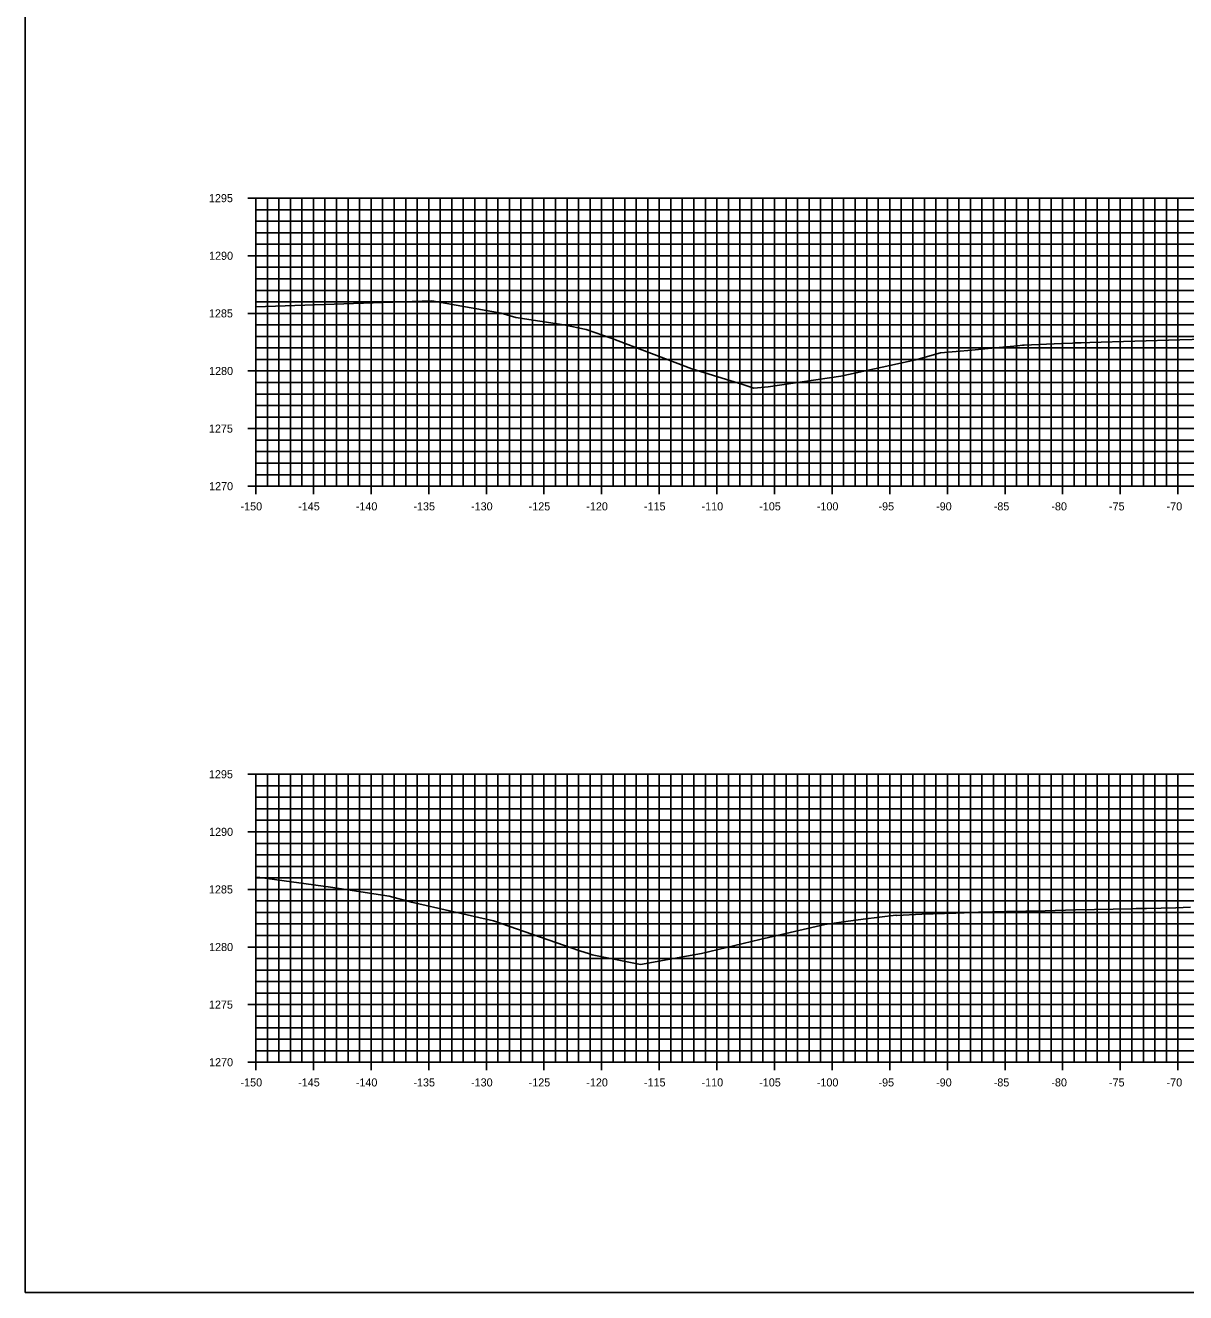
# Model space of a CAD drawing. Extents: x 674939 to 678919, y 750652 to 765176.
# Drawn here: x 678578.5 to 678679.2, y 758972.6 to 759082.6 of the extents above; entities that cross this region are included whole.
import ezdxf

# ---------------------------------------------------------------- set-up
doc = ezdxf.new("R2010")
doc.units = 0
for name, color, linetype in [('R_Axis', 7, 'Continuous'), ('R_Axis Annot', 7, 'Continuous'), ('R_Exist Surface', 7, 'Continuous'), ('R_Grid', 7, 'Continuous'), ('R_No Plot', 7, 'Continuous')]:
    doc.layers.add(name, color=color, linetype=linetype)

msp = doc.modelspace()

# ---------------------------------------------------------------- linework, layer by layer
at = {"layer": 'R_Axis'}
for p, q in [((678597.83, 759067.55), (678599.23, 759067.55)), ((678598.53, 759042.55), (678598.53, 759067.55)), ((678598.53, 759066.55), (678598.88, 759066.55)), ((678598.53, 759065.55), (678598.88, 759065.55)), ((678598.53, 759064.55), (678598.88, 759064.55)), ((678598.53, 759063.55), (678598.88, 759063.55)), ((678597.83, 759062.55), (678599.23, 759062.55)), ((678598.53, 759061.55), (678598.88, 759061.55)), ((678598.53, 759060.55), (678598.88, 759060.55)), ((678598.53, 759059.55), (678598.88, 759059.55)), ((678598.53, 759058.55), (678598.88, 759058.55)), ((678597.83, 759057.55), (678599.23, 759057.55)), ((678598.53, 759056.55), (678598.88, 759056.55)), ((678598.53, 759055.55), (678598.88, 759055.55)), ((678598.53, 759054.55), (678598.88, 759054.55)), ((678598.53, 759053.55), (678598.88, 759053.55)), ((678597.83, 759052.55), (678599.23, 759052.55)), ((678598.53, 759051.55), (678598.88, 759051.55)), ((678598.53, 759050.55), (678598.88, 759050.55)), ((678598.53, 759049.55), (678598.88, 759049.55)), ((678598.53, 759048.55), (678598.88, 759048.55)), ((678597.83, 759047.55), (678599.23, 759047.55)), ((678598.53, 759046.55), (678598.88, 759046.55)), ((678598.53, 759045.55), (678598.88, 759045.55)), ((678598.53, 759044.55), (678598.88, 759044.55)), ((678598.53, 759043.55), (678598.88, 759043.55)), ((678598.53, 759041.85), (678598.53, 759043.25)), ((678603.53, 759041.85), (678603.53, 759043.25)), ((678608.53, 759041.85), (678608.53, 759043.25)), ((678613.53, 759041.85), (678613.53, 759043.25)), ((678618.53, 759041.85), (678618.53, 759043.25)), ((678623.53, 759041.85), (678623.53, 759043.25)), ((678628.53, 759041.85), (678628.53, 759043.25)), ((678633.53, 759041.85), (678633.53, 759043.25)), ((678638.53, 759041.85), (678638.53, 759043.25)), ((678643.53, 759041.85), (678643.53, 759043.25)), ((678648.53, 759041.85), (678648.53, 759043.25)), ((678653.53, 759041.85), (678653.53, 759043.25)), ((678658.53, 759041.85), (678658.53, 759043.25)), ((678663.53, 759041.85), (678663.53, 759043.25)), ((678668.53, 759041.85), (678668.53, 759043.25)), ((678673.53, 759041.85), (678673.53, 759043.25)), ((678678.53, 759041.85), (678678.53, 759043.25)), ((678597.83, 759042.55), (678599.23, 759042.55)), ((678598.53, 759042.55), (678898.53, 759042.55)), ((678597.83, 759017.55), (678599.23, 759017.55)), ((678598.53, 758992.55), (678598.53, 759017.55)), ((678598.53, 759016.55), (678598.88, 759016.55)), ((678598.53, 759015.55), (678598.88, 759015.55)), ((678598.53, 759014.55), (678598.88, 759014.55)), ((678598.53, 759013.55), (678598.88, 759013.55)), ((678597.83, 759012.55), (678599.23, 759012.55)), ((678598.53, 759011.55), (678598.88, 759011.55)), ((678598.53, 759010.55), (678598.88, 759010.55)), ((678598.53, 759009.55), (678598.88, 759009.55)), ((678598.53, 759008.55), (678598.88, 759008.55)), ((678597.83, 759007.55), (678599.23, 759007.55)), ((678598.53, 759006.55), (678598.88, 759006.55)), ((678598.53, 759005.55), (678598.88, 759005.55)), ((678598.53, 759004.55), (678598.88, 759004.55)), ((678598.53, 759003.55), (678598.88, 759003.55)), ((678597.83, 759002.55), (678599.23, 759002.55)), ((678598.53, 759001.55), (678598.88, 759001.55)), ((678598.53, 759000.55), (678598.88, 759000.55)), ((678598.53, 758999.55), (678598.88, 758999.55)), ((678598.53, 758998.55), (678598.88, 758998.55)), ((678597.83, 758997.55), (678599.23, 758997.55)), ((678598.53, 758996.55), (678598.88, 758996.55)), ((678598.53, 758995.55), (678598.88, 758995.55)), ((678598.53, 758994.55), (678598.88, 758994.55)), ((678598.53, 758993.55), (678598.88, 758993.55)), ((678597.83, 758992.55), (678599.23, 758992.55)), ((678598.53, 758991.85), (678598.53, 758993.25)), ((678598.53, 758992.55), (678898.53, 758992.55)), ((678603.53, 758991.85), (678603.53, 758993.25)), ((678608.53, 758991.85), (678608.53, 758993.25)), ((678613.53, 758991.85), (678613.53, 758993.25)), ((678618.53, 758991.85), (678618.53, 758993.25)), ((678623.53, 758991.85), (678623.53, 758993.25)), ((678628.53, 758991.85), (678628.53, 758993.25)), ((678633.53, 758991.85), (678633.53, 758993.25)), ((678638.53, 758991.85), (678638.53, 758993.25)), ((678643.53, 758991.85), (678643.53, 758993.25)), ((678648.53, 758991.85), (678648.53, 758993.25)), ((678653.53, 758991.85), (678653.53, 758993.25)), ((678658.53, 758991.85), (678658.53, 758993.25)), ((678663.53, 758991.85), (678663.53, 758993.25)), ((678668.53, 758991.85), (678668.53, 758993.25)), ((678673.53, 758991.85), (678673.53, 758993.25)), ((678678.53, 758991.85), (678678.53, 758993.25))]:
    msp.add_line(p, q, dxfattribs=at)
at = {"layer": 'R_Exist Surface'}
for points in [[(678598.53, 759058.12), (678613.79, 759058.63), (678619.81, 759057.57), (678621.1, 759057.19), (678625.24, 759056.57), (678627.19, 759056.14), (678629.35, 759055.39), (678636.35, 759052.73), (678640.77, 759051.37), (678641.75, 759051.05), (678642.97, 759051.18), (678649.27, 759052.09), (678655.8, 759053.53), (678657.94, 759054.12), (678660.66, 759054.37), (678662.08, 759054.51), (678664.62, 759054.74), (678665.05, 759054.78), (678665.18, 759054.79), (678668.44, 759054.93), (678669.37, 759054.96), (678669.62, 759054.98), (678670.02, 759054.99), (678670.15, 759055), (678670.9, 759055.03), (678678.71, 759055.25), (678681.89, 759055.35)], [(678598.53, 759008.62), (678598.88, 759008.58), (678605, 759007.75), (678610.1, 759006.97), (678612.04, 759006.44), (678619.16, 759004.83), (678626.63, 759002.21), (678627.47, 759001.97), (678627.7, 759001.88), (678631.9, 759001.04), (678635.88, 759001.75), (678637.19, 759001.99), (678642.26, 759003.2), (678647.91, 759004.51), (678649.73, 759004.76), (678651.22, 759004.96), (678654.05, 759005.31), (678654.14, 759005.3), (678656.3, 759005.39), (678659.27, 759005.5), (678659.99, 759005.53), (678660.47, 759005.55), (678661.24, 759005.58), (678663.66, 759005.63), (678667.02, 759005.7), (678669.64, 759005.77), (678674.57, 759005.88), (678674.91, 759005.89), (678675.81, 759005.9), (678678.34, 759005.96), (678679.63, 759006)]]:
    msp.add_lwpolyline(points, dxfattribs=at)
at = {"layer": 'R_Grid'}
for p, q in [((678598.53, 759067.55), (678898.53, 759067.55)), ((678598.53, 759042.55), (678598.53, 759067.55)), ((678599.53, 759042.55), (678599.53, 759067.55)), ((678600.53, 759042.55), (678600.53, 759067.55)), ((678601.53, 759042.55), (678601.53, 759067.55)), ((678602.53, 759042.55), (678602.53, 759067.55)), ((678603.53, 759042.55), (678603.53, 759067.55)), ((678604.53, 759042.55), (678604.53, 759067.55)), ((678605.53, 759042.55), (678605.53, 759067.55)), ((678606.53, 759042.55), (678606.53, 759067.55)), ((678607.53, 759042.55), (678607.53, 759067.55)), ((678608.53, 759042.55), (678608.53, 759067.55)), ((678609.53, 759042.55), (678609.53, 759067.55)), ((678610.53, 759042.55), (678610.53, 759067.55)), ((678611.53, 759042.55), (678611.53, 759067.55)), ((678612.53, 759042.55), (678612.53, 759067.55)), ((678613.53, 759042.55), (678613.53, 759067.55)), ((678614.53, 759042.55), (678614.53, 759067.55)), ((678615.53, 759042.55), (678615.53, 759067.55)), ((678616.53, 759042.55), (678616.53, 759067.55)), ((678617.53, 759042.55), (678617.53, 759067.55)), ((678618.53, 759042.55), (678618.53, 759067.55)), ((678619.53, 759042.55), (678619.53, 759067.55)), ((678620.53, 759042.55), (678620.53, 759067.55)), ((678621.53, 759042.55), (678621.53, 759067.55)), ((678622.53, 759042.55), (678622.53, 759067.55)), ((678623.53, 759042.55), (678623.53, 759067.55)), ((678624.53, 759042.55), (678624.53, 759067.55)), ((678625.53, 759042.55), (678625.53, 759067.55)), ((678626.53, 759042.55), (678626.53, 759067.55)), ((678627.53, 759042.55), (678627.53, 759067.55)), ((678628.53, 759042.55), (678628.53, 759067.55)), ((678629.53, 759042.55), (678629.53, 759067.55)), ((678630.53, 759042.55), (678630.53, 759067.55)), ((678631.53, 759042.55), (678631.53, 759067.55)), ((678632.53, 759042.55), (678632.53, 759067.55)), ((678633.53, 759042.55), (678633.53, 759067.55)), ((678634.53, 759042.55), (678634.53, 759067.55)), ((678635.53, 759042.55), (678635.53, 759067.55)), ((678636.53, 759042.55), (678636.53, 759067.55)), ((678637.53, 759042.55), (678637.53, 759067.55)), ((678638.53, 759042.55), (678638.53, 759067.55)), ((678639.53, 759042.55), (678639.53, 759067.55)), ((678640.53, 759042.55), (678640.53, 759067.55)), ((678641.53, 759042.55), (678641.53, 759067.55)), ((678642.53, 759042.55), (678642.53, 759067.55)), ((678643.53, 759042.55), (678643.53, 759067.55)), ((678644.53, 759042.55), (678644.53, 759067.55)), ((678645.53, 759042.55), (678645.53, 759067.55)), ((678646.53, 759042.55), (678646.53, 759067.55)), ((678647.53, 759042.55), (678647.53, 759067.55)), ((678648.53, 759042.55), (678648.53, 759067.55)), ((678649.53, 759042.55), (678649.53, 759067.55)), ((678650.53, 759042.55), (678650.53, 759067.55)), ((678651.53, 759042.55), (678651.53, 759067.55)), ((678652.53, 759042.55), (678652.53, 759067.55)), ((678653.53, 759042.55), (678653.53, 759067.55)), ((678654.53, 759042.55), (678654.53, 759067.55)), ((678655.53, 759042.55), (678655.53, 759067.55)), ((678656.53, 759042.55), (678656.53, 759067.55)), ((678657.53, 759042.55), (678657.53, 759067.55)), ((678658.53, 759042.55), (678658.53, 759067.55)), ((678659.53, 759042.55), (678659.53, 759067.55)), ((678660.53, 759042.55), (678660.53, 759067.55)), ((678661.53, 759042.55), (678661.53, 759067.55)), ((678662.53, 759042.55), (678662.53, 759067.55)), ((678663.53, 759042.55), (678663.53, 759067.55)), ((678664.53, 759042.55), (678664.53, 759067.55)), ((678665.53, 759042.55), (678665.53, 759067.55)), ((678666.53, 759042.55), (678666.53, 759067.55)), ((678667.53, 759042.55), (678667.53, 759067.55)), ((678668.53, 759042.55), (678668.53, 759067.55)), ((678669.53, 759042.55), (678669.53, 759067.55)), ((678670.53, 759042.55), (678670.53, 759067.55)), ((678671.53, 759042.55), (678671.53, 759067.55)), ((678672.53, 759042.55), (678672.53, 759067.55)), ((678673.53, 759042.55), (678673.53, 759067.55)), ((678674.53, 759042.55), (678674.53, 759067.55)), ((678675.53, 759042.55), (678675.53, 759067.55)), ((678676.53, 759042.55), (678676.53, 759067.55)), ((678677.53, 759042.55), (678677.53, 759067.55)), ((678678.53, 759042.55), (678678.53, 759067.55)), ((678598.53, 759066.55), (678898.53, 759066.55)), ((678598.53, 759065.55), (678898.53, 759065.55)), ((678598.53, 759064.55), (678898.53, 759064.55)), ((678598.53, 759063.55), (678898.53, 759063.55)), ((678598.53, 759062.55), (678898.53, 759062.55)), ((678598.53, 759061.55), (678898.53, 759061.55)), ((678598.53, 759060.55), (678898.53, 759060.55)), ((678598.53, 759059.55), (678898.53, 759059.55)), ((678598.53, 759058.55), (678898.53, 759058.55)), ((678598.53, 759057.55), (678898.53, 759057.55)), ((678598.53, 759056.55), (678898.53, 759056.55)), ((678598.53, 759055.55), (678898.53, 759055.55)), ((678598.53, 759054.55), (678898.53, 759054.55)), ((678598.53, 759053.55), (678898.53, 759053.55)), ((678598.53, 759052.55), (678898.53, 759052.55)), ((678598.53, 759051.55), (678898.53, 759051.55)), ((678598.53, 759050.55), (678898.53, 759050.55)), ((678598.53, 759049.55), (678898.53, 759049.55)), ((678598.53, 759048.55), (678898.53, 759048.55)), ((678598.53, 759047.55), (678898.53, 759047.55)), ((678598.53, 759046.55), (678898.53, 759046.55)), ((678598.53, 759045.55), (678898.53, 759045.55)), ((678598.53, 759044.55), (678898.53, 759044.55)), ((678598.53, 759043.55), (678898.53, 759043.55)), ((678598.53, 759042.55), (678898.53, 759042.55)), ((678598.53, 759017.55), (678898.53, 759017.55)), ((678598.53, 758992.55), (678598.53, 759017.55)), ((678598.53, 759016.55), (678898.53, 759016.55)), ((678599.53, 758992.55), (678599.53, 759017.55)), ((678600.53, 758992.55), (678600.53, 759017.55)), ((678601.53, 758992.55), (678601.53, 759017.55)), ((678602.53, 758992.55), (678602.53, 759017.55)), ((678603.53, 758992.55), (678603.53, 759017.55)), ((678604.53, 758992.55), (678604.53, 759017.55)), ((678605.53, 758992.55), (678605.53, 759017.55)), ((678606.53, 758992.55), (678606.53, 759017.55)), ((678607.53, 758992.55), (678607.53, 759017.55)), ((678608.53, 758992.55), (678608.53, 759017.55)), ((678609.53, 758992.55), (678609.53, 759017.55)), ((678610.53, 758992.55), (678610.53, 759017.55)), ((678611.53, 758992.55), (678611.53, 759017.55)), ((678612.53, 758992.55), (678612.53, 759017.55)), ((678613.53, 758992.55), (678613.53, 759017.55)), ((678614.53, 758992.55), (678614.53, 759017.55)), ((678615.53, 758992.55), (678615.53, 759017.55)), ((678616.53, 758992.55), (678616.53, 759017.55)), ((678617.53, 758992.55), (678617.53, 759017.55)), ((678618.53, 758992.55), (678618.53, 759017.55)), ((678619.53, 758992.55), (678619.53, 759017.55)), ((678620.53, 758992.55), (678620.53, 759017.55)), ((678621.53, 758992.55), (678621.53, 759017.55)), ((678622.53, 758992.55), (678622.53, 759017.55)), ((678623.53, 758992.55), (678623.53, 759017.55)), ((678624.53, 758992.55), (678624.53, 759017.55)), ((678625.53, 758992.55), (678625.53, 759017.55)), ((678626.53, 758992.55), (678626.53, 759017.55)), ((678627.53, 758992.55), (678627.53, 759017.55)), ((678628.53, 758992.55), (678628.53, 759017.55)), ((678629.53, 758992.55), (678629.53, 759017.55)), ((678630.53, 758992.55), (678630.53, 759017.55)), ((678631.53, 758992.55), (678631.53, 759017.55)), ((678632.53, 758992.55), (678632.53, 759017.55)), ((678633.53, 758992.55), (678633.53, 759017.55)), ((678634.53, 758992.55), (678634.53, 759017.55)), ((678635.53, 758992.55), (678635.53, 759017.55)), ((678636.53, 758992.55), (678636.53, 759017.55)), ((678637.53, 758992.55), (678637.53, 759017.55)), ((678638.53, 758992.55), (678638.53, 759017.55)), ((678639.53, 758992.55), (678639.53, 759017.55)), ((678640.53, 758992.55), (678640.53, 759017.55)), ((678641.53, 758992.55), (678641.53, 759017.55)), ((678642.53, 758992.55), (678642.53, 759017.55)), ((678643.53, 758992.55), (678643.53, 759017.55)), ((678644.53, 758992.55), (678644.53, 759017.55)), ((678645.53, 758992.55), (678645.53, 759017.55)), ((678646.53, 758992.55), (678646.53, 759017.55)), ((678647.53, 758992.55), (678647.53, 759017.55)), ((678648.53, 758992.55), (678648.53, 759017.55)), ((678649.53, 758992.55), (678649.53, 759017.55)), ((678650.53, 758992.55), (678650.53, 759017.55)), ((678651.53, 758992.55), (678651.53, 759017.55)), ((678652.53, 758992.55), (678652.53, 759017.55)), ((678653.53, 758992.55), (678653.53, 759017.55)), ((678654.53, 758992.55), (678654.53, 759017.55)), ((678655.53, 758992.55), (678655.53, 759017.55)), ((678656.53, 758992.55), (678656.53, 759017.55)), ((678657.53, 758992.55), (678657.53, 759017.55)), ((678658.53, 758992.55), (678658.53, 759017.55)), ((678659.53, 758992.55), (678659.53, 759017.55)), ((678660.53, 758992.55), (678660.53, 759017.55)), ((678661.53, 758992.55), (678661.53, 759017.55)), ((678662.53, 758992.55), (678662.53, 759017.55)), ((678663.53, 758992.55), (678663.53, 759017.55)), ((678664.53, 758992.55), (678664.53, 759017.55)), ((678665.53, 758992.55), (678665.53, 759017.55)), ((678666.53, 758992.55), (678666.53, 759017.55)), ((678667.53, 758992.55), (678667.53, 759017.55)), ((678668.53, 758992.55), (678668.53, 759017.55)), ((678669.53, 758992.55), (678669.53, 759017.55)), ((678670.53, 758992.55), (678670.53, 759017.55)), ((678671.53, 758992.55), (678671.53, 759017.55)), ((678672.53, 758992.55), (678672.53, 759017.55)), ((678673.53, 758992.55), (678673.53, 759017.55)), ((678674.53, 758992.55), (678674.53, 759017.55)), ((678675.53, 758992.55), (678675.53, 759017.55)), ((678676.53, 758992.55), (678676.53, 759017.55)), ((678677.53, 758992.55), (678677.53, 759017.55)), ((678678.53, 758992.55), (678678.53, 759017.55)), ((678598.53, 759015.55), (678898.53, 759015.55)), ((678598.53, 759014.55), (678898.53, 759014.55)), ((678598.53, 759013.55), (678898.53, 759013.55)), ((678598.53, 759012.55), (678898.53, 759012.55)), ((678598.53, 759011.55), (678898.53, 759011.55)), ((678598.53, 759010.55), (678898.53, 759010.55)), ((678598.53, 759009.55), (678898.53, 759009.55)), ((678598.53, 759008.55), (678898.53, 759008.55)), ((678598.53, 759007.55), (678898.53, 759007.55)), ((678598.53, 759006.55), (678898.53, 759006.55)), ((678598.53, 759005.55), (678898.53, 759005.55)), ((678598.53, 759004.55), (678898.53, 759004.55)), ((678598.53, 759003.55), (678898.53, 759003.55)), ((678598.53, 759002.55), (678898.53, 759002.55)), ((678598.53, 759001.55), (678898.53, 759001.55)), ((678598.53, 759000.55), (678898.53, 759000.55)), ((678598.53, 758999.55), (678898.53, 758999.55)), ((678598.53, 758998.55), (678898.53, 758998.55)), ((678598.53, 758997.55), (678898.53, 758997.55)), ((678598.53, 758996.55), (678898.53, 758996.55)), ((678598.53, 758995.55), (678898.53, 758995.55)), ((678598.53, 758994.55), (678898.53, 758994.55)), ((678598.53, 758993.55), (678898.53, 758993.55)), ((678598.53, 758992.55), (678898.53, 758992.55))]:
    msp.add_line(p, q, dxfattribs=at)
at = {"layer": 'R_No Plot'}
msp.add_lwpolyline([(678578.53, 758972.55), (678918.53, 758972.55), (678918.53, 759192.55), (678578.53, 759192.55)], close=True, dxfattribs=at)

# ---------------------------------------------------------------- texts
at = {"layer": 'R_Axis Annot'}
for s, p in [('1295', (678594.46, 759067.2)), ('1290', (678594.47, 759062.2)), ('1285', (678594.46, 759057.2)), ('1280', (678594.47, 759052.2)), ('1275', (678594.46, 759047.2)), ('1270', (678594.47, 759042.2)), ('-150', (678597.2, 759040.45)), ('-145', (678602.2, 759040.45)), ('-140', (678607.2, 759040.45)), ('-135', (678612.2, 759040.45)), ('-130', (678617.2, 759040.45)), ('-125', (678622.2, 759040.45)), ('-120', (678627.2, 759040.45)), ('-115', (678632.2, 759040.45)), ('-110', (678637.2, 759040.45)), ('-105', (678642.2, 759040.45)), ('-100', (678647.2, 759040.45)), ('-95', (678652.55, 759040.45)), ('-90', (678657.55, 759040.45)), ('-85', (678662.55, 759040.45)), ('-80', (678667.55, 759040.45)), ('-75', (678672.55, 759040.45)), ('-70', (678677.55, 759040.45)), ('1295', (678594.46, 759017.2)), ('1290', (678594.47, 759012.2)), ('1285', (678594.46, 759007.2)), ('1280', (678594.47, 759002.2)), ('1275', (678594.46, 758997.2)), ('1270', (678594.47, 758992.2)), ('-150', (678597.2, 758990.45)), ('-145', (678602.2, 758990.45)), ('-140', (678607.2, 758990.45)), ('-135', (678612.2, 758990.45)), ('-130', (678617.2, 758990.45)), ('-125', (678622.2, 758990.45)), ('-120', (678627.2, 758990.45)), ('-115', (678632.2, 758990.45)), ('-110', (678637.2, 758990.45)), ('-105', (678642.2, 758990.45)), ('-100', (678647.2, 758990.45)), ('-95', (678652.55, 758990.45)), ('-90', (678657.55, 758990.45)), ('-85', (678662.55, 758990.45)), ('-80', (678667.55, 758990.45)), ('-75', (678672.55, 758990.45)), ('-70', (678677.55, 758990.45))]:
    msp.add_text(s, height=0.7, dxfattribs=at).set_placement(p)

doc.saveas('drawing.dxf')
